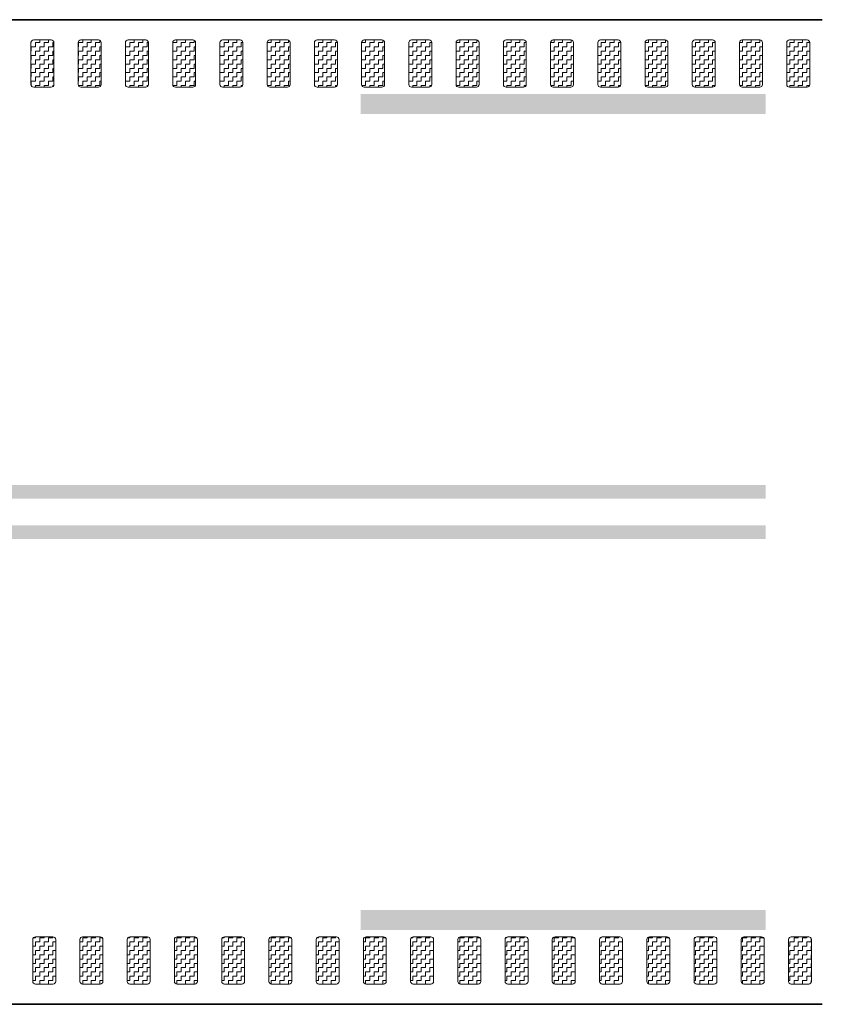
# Model space of a CAD drawing. Header units: metres. Extents: x -699 to 2316, y -1199 to 781.
# Tile 472 of 593: x 972.45 to 978.4, y -254.81 to -247.51. Entities that reach past the tile are written whole.
import ezdxf

# ---------------------------------------------------------------- set-up
doc = ezdxf.new("R2010")
doc.units = ezdxf.units.M
doc.linetypes.add('VW-3-3_STREEP', pattern=[6, 3, -3])
doc.linetypes.add('VW-9-3_STREEP', pattern=[12, 9, -3])
for name, color, linetype, lineweight in [('N-WA-VW-MARKERING_DYNAMISCH-G', 7, 'Continuous', 35), ('N-WE-VH-KANTVERHARDING-G', 210, 'Continuous', 35), ('N-WE-VW-MARKERING_LANGS_STREEP_33-G', 7, 'VW-3-3_STREEP', 13), ('N-WE-VW-MARKERING_LANGS_STREEP_93-G', 7, 'VW-9-3_STREEP', 13)]:
    doc.layers.add(name, color=color, linetype=linetype, lineweight=lineweight)
pattern_1 = [(180, (0, 0), (-0.03175, -0.03175), [0.03175, -0.03175]), (270, (-0.03175, 0), (0.03175, -0.03175), [0.03175, -0.03175])]

msp = doc.modelspace()

# ---------------------------------------------------------------- hatches: boundary and pattern name
at = {"layer": 'N-WA-VW-MARKERING_DYNAMISCH-G', "lineweight": 9}
h = msp.add_hatch(dxfattribs=at)
h.set_pattern_fill('ZIGZAG', color=8, scale=0.01, angle=180, style=0)
h.set_pattern_definition(pattern_1)
edge = h.paths.add_edge_path()
edge.add_line((972.5518, -247.6615), (972.6818, -247.6615))
edge.add_arc((972.6818, -247.6815), 0.02, 0, 90, ccw=False)
edge.add_line((972.7018, -247.6815), (972.7018, -247.9915))
edge.add_arc((972.6818, -247.9915), 0.02, 270, 360, ccw=False)
edge.add_line((972.6818, -248.0115), (972.5518, -248.0115))
edge.add_arc((972.5518, -247.9915), 0.02, 180, 270, ccw=False)
edge.add_line((972.5318, -247.9915), (972.5318, -247.6815))
edge.add_arc((972.5518, -247.6815), 0.02, 90, 180, ccw=False)
h = msp.add_hatch(dxfattribs=at)
h.set_pattern_fill('ZIGZAG', color=8, scale=0.01, angle=180, style=0)
h.set_pattern_definition(pattern_1)
edge = h.paths.add_edge_path()
edge.add_line((972.9018, -247.6615), (973.0318, -247.6615))
edge.add_arc((973.0318, -247.6815), 0.02, 0, 90, ccw=False)
edge.add_line((973.0518, -247.6815), (973.0518, -247.9915))
edge.add_arc((973.0318, -247.9915), 0.02, 270, 360, ccw=False)
edge.add_line((973.0318, -248.0115), (972.9018, -248.0115))
edge.add_arc((972.9018, -247.9915), 0.02, 180, 270, ccw=False)
edge.add_line((972.8818, -247.9915), (972.8818, -247.6815))
edge.add_arc((972.9018, -247.6815), 0.02, 90, 180, ccw=False)
h = msp.add_hatch(dxfattribs=at)
h.set_pattern_fill('ZIGZAG', color=8, scale=0.01, angle=180, style=0)
h.set_pattern_definition(pattern_1)
edge = h.paths.add_edge_path()
edge.add_line((973.2518, -247.6615), (973.3818, -247.6615))
edge.add_arc((973.3818, -247.6815), 0.02, 0, 90, ccw=False)
edge.add_line((973.4018, -247.6815), (973.4018, -247.9915))
edge.add_arc((973.3818, -247.9915), 0.02, 270, 360, ccw=False)
edge.add_line((973.3818, -248.0115), (973.2518, -248.0115))
edge.add_arc((973.2518, -247.9915), 0.02, 180, 270, ccw=False)
edge.add_line((973.2318, -247.9915), (973.2318, -247.6815))
edge.add_arc((973.2518, -247.6815), 0.02, 90, 180, ccw=False)
h = msp.add_hatch(dxfattribs=at)
h.set_pattern_fill('ZIGZAG', color=8, scale=0.01, angle=180, style=0)
h.set_pattern_definition(pattern_1)
edge = h.paths.add_edge_path()
edge.add_line((973.6018, -247.6615), (973.7318, -247.6615))
edge.add_arc((973.7318, -247.6815), 0.02, 0, 90, ccw=False)
edge.add_line((973.7518, -247.6815), (973.7518, -247.9915))
edge.add_arc((973.7318, -247.9915), 0.02, 270, 360, ccw=False)
edge.add_line((973.7318, -248.0115), (973.6018, -248.0115))
edge.add_arc((973.6018, -247.9915), 0.02, 180, 270, ccw=False)
edge.add_line((973.5818, -247.9915), (973.5818, -247.6815))
edge.add_arc((973.6018, -247.6815), 0.02, 90, 180, ccw=False)
h = msp.add_hatch(dxfattribs=at)
h.set_pattern_fill('ZIGZAG', color=8, scale=0.01, angle=180, style=0)
h.set_pattern_definition(pattern_1)
edge = h.paths.add_edge_path()
edge.add_line((973.9518, -247.6615), (974.0818, -247.6615))
edge.add_arc((974.0818, -247.6815), 0.02, 0, 90, ccw=False)
edge.add_line((974.1018, -247.6815), (974.1018, -247.9915))
edge.add_arc((974.0818, -247.9915), 0.02, 270, 360, ccw=False)
edge.add_line((974.0818, -248.0115), (973.9518, -248.0115))
edge.add_arc((973.9518, -247.9915), 0.02, 180, 270, ccw=False)
edge.add_line((973.9318, -247.9915), (973.9318, -247.6815))
edge.add_arc((973.9518, -247.6815), 0.02, 90, 180, ccw=False)
h = msp.add_hatch(dxfattribs=at)
h.set_pattern_fill('ZIGZAG', color=8, scale=0.01, angle=180, style=0)
h.set_pattern_definition(pattern_1)
edge = h.paths.add_edge_path()
edge.add_line((974.3018, -247.6615), (974.4318, -247.6615))
edge.add_arc((974.4318, -247.6815), 0.02, 0, 90, ccw=False)
edge.add_line((974.4518, -247.6815), (974.4518, -247.9915))
edge.add_arc((974.4318, -247.9915), 0.02, 270, 360, ccw=False)
edge.add_line((974.4318, -248.0115), (974.3018, -248.0115))
edge.add_arc((974.3018, -247.9915), 0.02, 180, 270, ccw=False)
edge.add_line((974.2818, -247.9915), (974.2818, -247.6815))
edge.add_arc((974.3018, -247.6815), 0.02, 90, 180, ccw=False)
h = msp.add_hatch(dxfattribs=at)
h.set_pattern_fill('ZIGZAG', color=8, scale=0.01, angle=180, style=0)
h.set_pattern_definition(pattern_1)
edge = h.paths.add_edge_path()
edge.add_line((974.6518, -247.6615), (974.7818, -247.6615))
edge.add_arc((974.7818, -247.6815), 0.02, 0, 90, ccw=False)
edge.add_line((974.8018, -247.6815), (974.8018, -247.9915))
edge.add_arc((974.7818, -247.9915), 0.02, 270, 360, ccw=False)
edge.add_line((974.7818, -248.0115), (974.6518, -248.0115))
edge.add_arc((974.6518, -247.9915), 0.02, 180, 270, ccw=False)
edge.add_line((974.6318, -247.9915), (974.6318, -247.6815))
edge.add_arc((974.6518, -247.6815), 0.02, 90, 180, ccw=False)
h = msp.add_hatch(dxfattribs=at)
h.set_pattern_fill('ZIGZAG', color=8, scale=0.01, angle=180, style=0)
h.set_pattern_definition(pattern_1)
edge = h.paths.add_edge_path()
edge.add_line((975.0018, -247.6615), (975.1318, -247.6615))
edge.add_arc((975.1318, -247.6815), 0.02, 0, 90, ccw=False)
edge.add_line((975.1518, -247.6815), (975.1518, -247.9915))
edge.add_arc((975.1318, -247.9915), 0.02, 270, 360, ccw=False)
edge.add_line((975.1318, -248.0115), (975.0018, -248.0115))
edge.add_arc((975.0018, -247.9915), 0.02, 180, 270, ccw=False)
edge.add_line((974.9818, -247.9915), (974.9818, -247.6815))
edge.add_arc((975.0018, -247.6815), 0.02, 90, 180, ccw=False)
h = msp.add_hatch(dxfattribs=at)
h.set_pattern_fill('ZIGZAG', color=8, scale=0.01, angle=180, style=0)
h.set_pattern_definition(pattern_1)
edge = h.paths.add_edge_path()
edge.add_line((975.3518, -247.6615), (975.4818, -247.6615))
edge.add_arc((975.4818, -247.6815), 0.02, 0, 90, ccw=False)
edge.add_line((975.5018, -247.6815), (975.5018, -247.9915))
edge.add_arc((975.4818, -247.9915), 0.02, 270, 360, ccw=False)
edge.add_line((975.4818, -248.0115), (975.3518, -248.0115))
edge.add_arc((975.3518, -247.9915), 0.02, 180, 270, ccw=False)
edge.add_line((975.3318, -247.9915), (975.3318, -247.6815))
edge.add_arc((975.3518, -247.6815), 0.02, 90, 180, ccw=False)
h = msp.add_hatch(dxfattribs=at)
h.set_pattern_fill('ZIGZAG', color=8, scale=0.01, angle=180, style=0)
h.set_pattern_definition(pattern_1)
edge = h.paths.add_edge_path()
edge.add_line((975.7018, -247.6615), (975.8318, -247.6615))
edge.add_arc((975.8318, -247.6815), 0.02, 0, 90, ccw=False)
edge.add_line((975.8518, -247.6815), (975.8518, -247.9915))
edge.add_arc((975.8318, -247.9915), 0.02, 270, 360, ccw=False)
edge.add_line((975.8318, -248.0115), (975.7018, -248.0115))
edge.add_arc((975.7018, -247.9915), 0.02, 180, 270, ccw=False)
edge.add_line((975.6818, -247.9915), (975.6818, -247.6815))
edge.add_arc((975.7018, -247.6815), 0.02, 90, 180, ccw=False)
h = msp.add_hatch(dxfattribs=at)
h.set_pattern_fill('ZIGZAG', color=8, scale=0.01, angle=180, style=0)
h.set_pattern_definition(pattern_1)
edge = h.paths.add_edge_path()
edge.add_line((976.0518, -247.6615), (976.1818, -247.6615))
edge.add_arc((976.1818, -247.6815), 0.02, 0, 90, ccw=False)
edge.add_line((976.2018, -247.6815), (976.2018, -247.9915))
edge.add_arc((976.1818, -247.9915), 0.02, 270, 360, ccw=False)
edge.add_line((976.1818, -248.0115), (976.0518, -248.0115))
edge.add_arc((976.0518, -247.9915), 0.02, 180, 270, ccw=False)
edge.add_line((976.0318, -247.9915), (976.0318, -247.6815))
edge.add_arc((976.0518, -247.6815), 0.02, 90, 180, ccw=False)
h = msp.add_hatch(dxfattribs=at)
h.set_pattern_fill('ZIGZAG', color=8, scale=0.01, angle=180, style=0)
h.set_pattern_definition(pattern_1)
edge = h.paths.add_edge_path()
edge.add_line((976.4018, -247.6615), (976.5318, -247.6615))
edge.add_arc((976.5318, -247.6815), 0.02, 0, 90, ccw=False)
edge.add_line((976.5518, -247.6815), (976.5518, -247.9915))
edge.add_arc((976.5318, -247.9915), 0.02, 270, 360, ccw=False)
edge.add_line((976.5318, -248.0115), (976.4018, -248.0115))
edge.add_arc((976.4018, -247.9915), 0.02, 180, 270, ccw=False)
edge.add_line((976.3818, -247.9915), (976.3818, -247.6815))
edge.add_arc((976.4018, -247.6815), 0.02, 90, 180, ccw=False)
h = msp.add_hatch(dxfattribs=at)
h.set_pattern_fill('ZIGZAG', color=8, scale=0.01, angle=180, style=0)
h.set_pattern_definition(pattern_1)
edge = h.paths.add_edge_path()
edge.add_line((976.7518, -247.6615), (976.8818, -247.6615))
edge.add_arc((976.8818, -247.6815), 0.02, 0, 90, ccw=False)
edge.add_line((976.9018, -247.6815), (976.9018, -247.9915))
edge.add_arc((976.8818, -247.9915), 0.02, 270, 360, ccw=False)
edge.add_line((976.8818, -248.0115), (976.7518, -248.0115))
edge.add_arc((976.7518, -247.9915), 0.02, 180, 270, ccw=False)
edge.add_line((976.7318, -247.9915), (976.7318, -247.6815))
edge.add_arc((976.7518, -247.6815), 0.02, 90, 180, ccw=False)
h = msp.add_hatch(dxfattribs=at)
h.set_pattern_fill('ZIGZAG', color=8, scale=0.01, angle=180, style=0)
h.set_pattern_definition(pattern_1)
edge = h.paths.add_edge_path()
edge.add_line((977.1018, -247.6615), (977.2318, -247.6615))
edge.add_arc((977.2318, -247.6815), 0.02, 0, 90, ccw=False)
edge.add_line((977.2518, -247.6815), (977.2518, -247.9915))
edge.add_arc((977.2318, -247.9915), 0.02, 270, 360, ccw=False)
edge.add_line((977.2318, -248.0115), (977.1018, -248.0115))
edge.add_arc((977.1018, -247.9915), 0.02, 180, 270, ccw=False)
edge.add_line((977.0818, -247.9915), (977.0818, -247.6815))
edge.add_arc((977.1018, -247.6815), 0.02, 90, 180, ccw=False)
h = msp.add_hatch(dxfattribs=at)
h.set_pattern_fill('ZIGZAG', color=8, scale=0.01, angle=180, style=0)
h.set_pattern_definition(pattern_1)
edge = h.paths.add_edge_path()
edge.add_line((977.4518, -247.6615), (977.5818, -247.6615))
edge.add_arc((977.5818, -247.6815), 0.02, 0, 90, ccw=False)
edge.add_line((977.6018, -247.6815), (977.6018, -247.9915))
edge.add_arc((977.5818, -247.9915), 0.02, 270, 360, ccw=False)
edge.add_line((977.5818, -248.0115), (977.4518, -248.0115))
edge.add_arc((977.4518, -247.9915), 0.02, 180, 270, ccw=False)
edge.add_line((977.4318, -247.9915), (977.4318, -247.6815))
edge.add_arc((977.4518, -247.6815), 0.02, 90, 180, ccw=False)
h = msp.add_hatch(dxfattribs=at)
h.set_pattern_fill('ZIGZAG', color=8, scale=0.01, angle=180, style=0)
h.set_pattern_definition(pattern_1)
edge = h.paths.add_edge_path()
edge.add_line((977.8018, -247.6615), (977.9318, -247.6615))
edge.add_arc((977.9318, -247.6815), 0.02, 0, 90, ccw=False)
edge.add_line((977.9518, -247.6815), (977.9518, -247.9915))
edge.add_arc((977.9318, -247.9915), 0.02, 270, 360, ccw=False)
edge.add_line((977.9318, -248.0115), (977.8018, -248.0115))
edge.add_arc((977.8018, -247.9915), 0.02, 180, 270, ccw=False)
edge.add_line((977.7818, -247.9915), (977.7818, -247.6815))
edge.add_arc((977.8018, -247.6815), 0.02, 90, 180, ccw=False)
h = msp.add_hatch(dxfattribs=at)
h.set_pattern_fill('ZIGZAG', color=8, scale=0.01, angle=180, style=0)
h.set_pattern_definition(pattern_1)
edge = h.paths.add_edge_path()
edge.add_line((978.1518, -247.6615), (978.2818, -247.6615))
edge.add_arc((978.2818, -247.6815), 0.02, 0, 90, ccw=False)
edge.add_line((978.3018, -247.6815), (978.3018, -247.9915))
edge.add_arc((978.2818, -247.9915), 0.02, 270, 360, ccw=False)
edge.add_line((978.2818, -248.0115), (978.1518, -248.0115))
edge.add_arc((978.1518, -247.9915), 0.02, 180, 270, ccw=False)
edge.add_line((978.1318, -247.9915), (978.1318, -247.6815))
edge.add_arc((978.1518, -247.6815), 0.02, 90, 180, ccw=False)
h = msp.add_hatch(dxfattribs=at)
h.set_pattern_fill('ZIGZAG', color=8, scale=0.01, angle=180, style=0)
h.set_pattern_definition(pattern_1)
edge = h.paths.add_edge_path()
edge.add_line((972.5648, -254.3115), (972.6948, -254.3115))
edge.add_arc((972.6948, -254.3315), 0.02, 0, 90, ccw=False)
edge.add_line((972.7148, -254.3315), (972.7148, -254.6415))
edge.add_arc((972.6948, -254.6415), 0.02, 270, 360, ccw=False)
edge.add_line((972.6948, -254.6615), (972.5648, -254.6615))
edge.add_arc((972.5648, -254.6415), 0.02, 180, 270, ccw=False)
edge.add_line((972.5448, -254.6415), (972.5448, -254.3315))
edge.add_arc((972.5648, -254.3315), 0.02, 90, 180, ccw=False)
h = msp.add_hatch(dxfattribs=at)
h.set_pattern_fill('ZIGZAG', color=8, scale=0.01, angle=180, style=0)
h.set_pattern_definition(pattern_1)
edge = h.paths.add_edge_path()
edge.add_line((972.9148, -254.3115), (973.0448, -254.3115))
edge.add_arc((973.0448, -254.3315), 0.02, 0, 90, ccw=False)
edge.add_line((973.0648, -254.3315), (973.0648, -254.6415))
edge.add_arc((973.0448, -254.6415), 0.02, 270, 360, ccw=False)
edge.add_line((973.0448, -254.6615), (972.9148, -254.6615))
edge.add_arc((972.9148, -254.6415), 0.02, 180, 270, ccw=False)
edge.add_line((972.8948, -254.6415), (972.8948, -254.3315))
edge.add_arc((972.9148, -254.3315), 0.02, 90, 180, ccw=False)
h = msp.add_hatch(dxfattribs=at)
h.set_pattern_fill('ZIGZAG', color=8, scale=0.01, angle=180, style=0)
h.set_pattern_definition(pattern_1)
edge = h.paths.add_edge_path()
edge.add_line((973.2648, -254.3115), (973.3948, -254.3115))
edge.add_arc((973.3948, -254.3315), 0.02, 0, 90, ccw=False)
edge.add_line((973.4148, -254.3315), (973.4148, -254.6415))
edge.add_arc((973.3948, -254.6415), 0.02, 270, 360, ccw=False)
edge.add_line((973.3948, -254.6615), (973.2648, -254.6615))
edge.add_arc((973.2648, -254.6415), 0.02, 180, 270, ccw=False)
edge.add_line((973.2448, -254.6415), (973.2448, -254.3315))
edge.add_arc((973.2648, -254.3315), 0.02, 90, 180, ccw=False)
h = msp.add_hatch(dxfattribs=at)
h.set_pattern_fill('ZIGZAG', color=8, scale=0.01, angle=180, style=0)
h.set_pattern_definition(pattern_1)
edge = h.paths.add_edge_path()
edge.add_line((973.6148, -254.3115), (973.7448, -254.3115))
edge.add_arc((973.7448, -254.3315), 0.02, 0, 90, ccw=False)
edge.add_line((973.7648, -254.3315), (973.7648, -254.6415))
edge.add_arc((973.7448, -254.6415), 0.02, 270, 360, ccw=False)
edge.add_line((973.7448, -254.6615), (973.6148, -254.6615))
edge.add_arc((973.6148, -254.6415), 0.02, 180, 270, ccw=False)
edge.add_line((973.5948, -254.6415), (973.5948, -254.3315))
edge.add_arc((973.6148, -254.3315), 0.02, 90, 180, ccw=False)
h = msp.add_hatch(dxfattribs=at)
h.set_pattern_fill('ZIGZAG', color=8, scale=0.01, angle=180, style=0)
h.set_pattern_definition(pattern_1)
edge = h.paths.add_edge_path()
edge.add_line((973.9648, -254.3115), (974.0948, -254.3115))
edge.add_arc((974.0948, -254.3315), 0.02, 0, 90, ccw=False)
edge.add_line((974.1148, -254.3315), (974.1148, -254.6415))
edge.add_arc((974.0948, -254.6415), 0.02, 270, 360, ccw=False)
edge.add_line((974.0948, -254.6615), (973.9648, -254.6615))
edge.add_arc((973.9648, -254.6415), 0.02, 180, 270, ccw=False)
edge.add_line((973.9448, -254.6415), (973.9448, -254.3315))
edge.add_arc((973.9648, -254.3315), 0.02, 90, 180, ccw=False)
h = msp.add_hatch(dxfattribs=at)
h.set_pattern_fill('ZIGZAG', color=8, scale=0.01, angle=180, style=0)
h.set_pattern_definition(pattern_1)
edge = h.paths.add_edge_path()
edge.add_line((974.3148, -254.3115), (974.4448, -254.3115))
edge.add_arc((974.4448, -254.3315), 0.02, 0, 90, ccw=False)
edge.add_line((974.4648, -254.3315), (974.4648, -254.6415))
edge.add_arc((974.4448, -254.6415), 0.02, 270, 360, ccw=False)
edge.add_line((974.4448, -254.6615), (974.3148, -254.6615))
edge.add_arc((974.3148, -254.6415), 0.02, 180, 270, ccw=False)
edge.add_line((974.2948, -254.6415), (974.2948, -254.3315))
edge.add_arc((974.3148, -254.3315), 0.02, 90, 180, ccw=False)
h = msp.add_hatch(dxfattribs=at)
h.set_pattern_fill('ZIGZAG', color=8, scale=0.01, angle=180, style=0)
h.set_pattern_definition(pattern_1)
edge = h.paths.add_edge_path()
edge.add_line((974.6648, -254.3115), (974.7948, -254.3115))
edge.add_arc((974.7948, -254.3315), 0.02, 0, 90, ccw=False)
edge.add_line((974.8148, -254.3315), (974.8148, -254.6415))
edge.add_arc((974.7948, -254.6415), 0.02, 270, 360, ccw=False)
edge.add_line((974.7948, -254.6615), (974.6648, -254.6615))
edge.add_arc((974.6648, -254.6415), 0.02, 180, 270, ccw=False)
edge.add_line((974.6448, -254.6415), (974.6448, -254.3315))
edge.add_arc((974.6648, -254.3315), 0.02, 90, 180, ccw=False)
h = msp.add_hatch(dxfattribs=at)
h.set_pattern_fill('ZIGZAG', color=8, scale=0.01, angle=180, style=0)
h.set_pattern_definition(pattern_1)
edge = h.paths.add_edge_path()
edge.add_line((975.0148, -254.3115), (975.1448, -254.3115))
edge.add_arc((975.1448, -254.3315), 0.02, 0, 90, ccw=False)
edge.add_line((975.1648, -254.3315), (975.1648, -254.6415))
edge.add_arc((975.1448, -254.6415), 0.02, 270, 360, ccw=False)
edge.add_line((975.1448, -254.6615), (975.0148, -254.6615))
edge.add_arc((975.0148, -254.6415), 0.02, 180, 270, ccw=False)
edge.add_line((974.9948, -254.6415), (974.9948, -254.3315))
edge.add_arc((975.0148, -254.3315), 0.02, 90, 180, ccw=False)
h = msp.add_hatch(dxfattribs=at)
h.set_pattern_fill('ZIGZAG', color=8, scale=0.01, angle=180, style=0)
h.set_pattern_definition(pattern_1)
edge = h.paths.add_edge_path()
edge.add_line((975.3648, -254.3115), (975.4948, -254.3115))
edge.add_arc((975.4948, -254.3315), 0.02, 0, 90, ccw=False)
edge.add_line((975.5148, -254.3315), (975.5148, -254.6415))
edge.add_arc((975.4948, -254.6415), 0.02, 270, 360, ccw=False)
edge.add_line((975.4948, -254.6615), (975.3648, -254.6615))
edge.add_arc((975.3648, -254.6415), 0.02, 180, 270, ccw=False)
edge.add_line((975.3448, -254.6415), (975.3448, -254.3315))
edge.add_arc((975.3648, -254.3315), 0.02, 90, 180, ccw=False)
h = msp.add_hatch(dxfattribs=at)
h.set_pattern_fill('ZIGZAG', color=8, scale=0.01, angle=180, style=0)
h.set_pattern_definition(pattern_1)
edge = h.paths.add_edge_path()
edge.add_line((975.7148, -254.3115), (975.8448, -254.3115))
edge.add_arc((975.8448, -254.3315), 0.02, 0, 90, ccw=False)
edge.add_line((975.8648, -254.3315), (975.8648, -254.6415))
edge.add_arc((975.8448, -254.6415), 0.02, 270, 360, ccw=False)
edge.add_line((975.8448, -254.6615), (975.7148, -254.6615))
edge.add_arc((975.7148, -254.6415), 0.02, 180, 270, ccw=False)
edge.add_line((975.6948, -254.6415), (975.6948, -254.3315))
edge.add_arc((975.7148, -254.3315), 0.02, 90, 180, ccw=False)
h = msp.add_hatch(dxfattribs=at)
h.set_pattern_fill('ZIGZAG', color=8, scale=0.01, angle=180, style=0)
h.set_pattern_definition(pattern_1)
edge = h.paths.add_edge_path()
edge.add_line((976.0648, -254.3115), (976.1948, -254.3115))
edge.add_arc((976.1948, -254.3315), 0.02, 0, 90, ccw=False)
edge.add_line((976.2148, -254.3315), (976.2148, -254.6415))
edge.add_arc((976.1948, -254.6415), 0.02, 270, 360, ccw=False)
edge.add_line((976.1948, -254.6615), (976.0648, -254.6615))
edge.add_arc((976.0648, -254.6415), 0.02, 180, 270, ccw=False)
edge.add_line((976.0448, -254.6415), (976.0448, -254.3315))
edge.add_arc((976.0648, -254.3315), 0.02, 90, 180, ccw=False)
h = msp.add_hatch(dxfattribs=at)
h.set_pattern_fill('ZIGZAG', color=8, scale=0.01, angle=180, style=0)
h.set_pattern_definition(pattern_1)
edge = h.paths.add_edge_path()
edge.add_line((976.4148, -254.3115), (976.5448, -254.3115))
edge.add_arc((976.5448, -254.3315), 0.02, 0, 90, ccw=False)
edge.add_line((976.5648, -254.3315), (976.5648, -254.6415))
edge.add_arc((976.5448, -254.6415), 0.02, 270, 360, ccw=False)
edge.add_line((976.5448, -254.6615), (976.4148, -254.6615))
edge.add_arc((976.4148, -254.6415), 0.02, 180, 270, ccw=False)
edge.add_line((976.3948, -254.6415), (976.3948, -254.3315))
edge.add_arc((976.4148, -254.3315), 0.02, 90, 180, ccw=False)
h = msp.add_hatch(dxfattribs=at)
h.set_pattern_fill('ZIGZAG', color=8, scale=0.01, angle=180, style=0)
h.set_pattern_definition(pattern_1)
edge = h.paths.add_edge_path()
edge.add_line((976.7648, -254.3115), (976.8948, -254.3115))
edge.add_arc((976.8948, -254.3315), 0.02, 0, 90, ccw=False)
edge.add_line((976.9148, -254.3315), (976.9148, -254.6415))
edge.add_arc((976.8948, -254.6415), 0.02, 270, 360, ccw=False)
edge.add_line((976.8948, -254.6615), (976.7648, -254.6615))
edge.add_arc((976.7648, -254.6415), 0.02, 180, 270, ccw=False)
edge.add_line((976.7448, -254.6415), (976.7448, -254.3315))
edge.add_arc((976.7648, -254.3315), 0.02, 90, 180, ccw=False)
h = msp.add_hatch(dxfattribs=at)
h.set_pattern_fill('ZIGZAG', color=8, scale=0.01, angle=180, style=0)
h.set_pattern_definition(pattern_1)
edge = h.paths.add_edge_path()
edge.add_line((977.1148, -254.3115), (977.2448, -254.3115))
edge.add_arc((977.2448, -254.3315), 0.02, 0, 90, ccw=False)
edge.add_line((977.2648, -254.3315), (977.2648, -254.6415))
edge.add_arc((977.2448, -254.6415), 0.02, 270, 360, ccw=False)
edge.add_line((977.2448, -254.6615), (977.1148, -254.6615))
edge.add_arc((977.1148, -254.6415), 0.02, 180, 270, ccw=False)
edge.add_line((977.0948, -254.6415), (977.0948, -254.3315))
edge.add_arc((977.1148, -254.3315), 0.02, 90, 180, ccw=False)
h = msp.add_hatch(dxfattribs=at)
h.set_pattern_fill('ZIGZAG', color=8, scale=0.01, angle=180, style=0)
h.set_pattern_definition(pattern_1)
edge = h.paths.add_edge_path()
edge.add_line((977.4648, -254.3115), (977.5948, -254.3115))
edge.add_arc((977.5948, -254.3315), 0.02, 0, 90, ccw=False)
edge.add_line((977.6148, -254.3315), (977.6148, -254.6415))
edge.add_arc((977.5948, -254.6415), 0.02, 270, 360, ccw=False)
edge.add_line((977.5948, -254.6615), (977.4648, -254.6615))
edge.add_arc((977.4648, -254.6415), 0.02, 180, 270, ccw=False)
edge.add_line((977.4448, -254.6415), (977.4448, -254.3315))
edge.add_arc((977.4648, -254.3315), 0.02, 90, 180, ccw=False)
h = msp.add_hatch(dxfattribs=at)
h.set_pattern_fill('ZIGZAG', color=8, scale=0.01, angle=180, style=0)
h.set_pattern_definition(pattern_1)
edge = h.paths.add_edge_path()
edge.add_line((977.8148, -254.3115), (977.9448, -254.3115))
edge.add_arc((977.9448, -254.3315), 0.02, 0, 90, ccw=False)
edge.add_line((977.9648, -254.3315), (977.9648, -254.6415))
edge.add_arc((977.9448, -254.6415), 0.02, 270, 360, ccw=False)
edge.add_line((977.9448, -254.6615), (977.8148, -254.6615))
edge.add_arc((977.8148, -254.6415), 0.02, 180, 270, ccw=False)
edge.add_line((977.7948, -254.6415), (977.7948, -254.3315))
edge.add_arc((977.8148, -254.3315), 0.02, 90, 180, ccw=False)
h = msp.add_hatch(dxfattribs=at)
h.set_pattern_fill('ZIGZAG', color=8, scale=0.01, angle=180, style=0)
h.set_pattern_definition(pattern_1)
edge = h.paths.add_edge_path()
edge.add_line((978.1648, -254.3115), (978.2948, -254.3115))
edge.add_arc((978.2948, -254.3315), 0.02, 0, 90, ccw=False)
edge.add_line((978.3148, -254.3315), (978.3148, -254.6415))
edge.add_arc((978.2948, -254.6415), 0.02, 270, 360, ccw=False)
edge.add_line((978.2948, -254.6615), (978.1648, -254.6615))
edge.add_arc((978.1648, -254.6415), 0.02, 180, 270, ccw=False)
edge.add_line((978.1448, -254.6415), (978.1448, -254.3315))
edge.add_arc((978.1648, -254.3315), 0.02, 90, 180, ccw=False)

# ---------------------------------------------------------------- linework, layer by layer
at = {"layer": 'N-WA-VW-MARKERING_DYNAMISCH-G', "color": 8, "lineweight": 9}
for points in [[(972.5518, -247.6615), (972.6818, -247.6615, -0.414214), (972.7018, -247.6815), (972.7018, -247.9915, -0.414214), (972.6818, -248.0115), (972.5518, -248.0115, -0.414214), (972.5318, -247.9915), (972.5318, -247.6815, -0.414214)], [(972.9018, -247.6615), (973.0318, -247.6615, -0.414214), (973.0518, -247.6815), (973.0518, -247.9915, -0.414214), (973.0318, -248.0115), (972.9018, -248.0115, -0.414214), (972.8818, -247.9915), (972.8818, -247.6815, -0.414214)], [(973.2518, -247.6615), (973.3818, -247.6615, -0.414214), (973.4018, -247.6815), (973.4018, -247.9915, -0.414214), (973.3818, -248.0115), (973.2518, -248.0115, -0.414214), (973.2318, -247.9915), (973.2318, -247.6815, -0.414214)], [(973.6018, -247.6615), (973.7318, -247.6615, -0.414214), (973.7518, -247.6815), (973.7518, -247.9915, -0.414214), (973.7318, -248.0115), (973.6018, -248.0115, -0.414214), (973.5818, -247.9915), (973.5818, -247.6815, -0.414214)], [(973.9518, -247.6615), (974.0818, -247.6615, -0.414214), (974.1018, -247.6815), (974.1018, -247.9915, -0.414214), (974.0818, -248.0115), (973.9518, -248.0115, -0.414214), (973.9318, -247.9915), (973.9318, -247.6815, -0.414214)], [(974.3018, -247.6615), (974.4318, -247.6615, -0.414214), (974.4518, -247.6815), (974.4518, -247.9915, -0.414214), (974.4318, -248.0115), (974.3018, -248.0115, -0.414214), (974.2818, -247.9915), (974.2818, -247.6815, -0.414214)], [(974.6518, -247.6615), (974.7818, -247.6615, -0.414214), (974.8018, -247.6815), (974.8018, -247.9915, -0.414214), (974.7818, -248.0115), (974.6518, -248.0115, -0.414214), (974.6318, -247.9915), (974.6318, -247.6815, -0.414214)], [(975.0018, -247.6615), (975.1318, -247.6615, -0.414214), (975.1518, -247.6815), (975.1518, -247.9915, -0.414214), (975.1318, -248.0115), (975.0018, -248.0115, -0.414214), (974.9818, -247.9915), (974.9818, -247.6815, -0.414214)], [(975.3518, -247.6615), (975.4818, -247.6615, -0.414214), (975.5018, -247.6815), (975.5018, -247.9915, -0.414214), (975.4818, -248.0115), (975.3518, -248.0115, -0.414214), (975.3318, -247.9915), (975.3318, -247.6815, -0.414214)], [(975.7018, -247.6615), (975.8318, -247.6615, -0.414214), (975.8518, -247.6815), (975.8518, -247.9915, -0.414214), (975.8318, -248.0115), (975.7018, -248.0115, -0.414214), (975.6818, -247.9915), (975.6818, -247.6815, -0.414214)], [(976.0518, -247.6615), (976.1818, -247.6615, -0.414214), (976.2018, -247.6815), (976.2018, -247.9915, -0.414214), (976.1818, -248.0115), (976.0518, -248.0115, -0.414214), (976.0318, -247.9915), (976.0318, -247.6815, -0.414214)], [(976.4018, -247.6615), (976.5318, -247.6615, -0.414214), (976.5518, -247.6815), (976.5518, -247.9915, -0.414214), (976.5318, -248.0115), (976.4018, -248.0115, -0.414214), (976.3818, -247.9915), (976.3818, -247.6815, -0.414214)], [(976.7518, -247.6615), (976.8818, -247.6615, -0.414214), (976.9018, -247.6815), (976.9018, -247.9915, -0.414214), (976.8818, -248.0115), (976.7518, -248.0115, -0.414214), (976.7318, -247.9915), (976.7318, -247.6815, -0.414214)], [(977.1018, -247.6615), (977.2318, -247.6615, -0.414214), (977.2518, -247.6815), (977.2518, -247.9915, -0.414214), (977.2318, -248.0115), (977.1018, -248.0115, -0.414214), (977.0818, -247.9915), (977.0818, -247.6815, -0.414214)], [(977.4518, -247.6615), (977.5818, -247.6615, -0.414214), (977.6018, -247.6815), (977.6018, -247.9915, -0.414214), (977.5818, -248.0115), (977.4518, -248.0115, -0.414214), (977.4318, -247.9915), (977.4318, -247.6815, -0.414214)], [(977.8018, -247.6615), (977.9318, -247.6615, -0.414214), (977.9518, -247.6815), (977.9518, -247.9915, -0.414214), (977.9318, -248.0115), (977.8018, -248.0115, -0.414214), (977.7818, -247.9915), (977.7818, -247.6815, -0.414214)], [(978.1518, -247.6615), (978.2818, -247.6615, -0.414214), (978.3018, -247.6815), (978.3018, -247.9915, -0.414214), (978.2818, -248.0115), (978.1518, -248.0115, -0.414214), (978.1318, -247.9915), (978.1318, -247.6815, -0.414214)], [(972.5648, -254.3115), (972.6948, -254.3115, -0.414214), (972.7148, -254.3315), (972.7148, -254.6415, -0.414214), (972.6948, -254.6615), (972.5648, -254.6615, -0.414214), (972.5448, -254.6415), (972.5448, -254.3315, -0.414214)], [(972.9148, -254.3115), (973.0448, -254.3115, -0.414214), (973.0648, -254.3315), (973.0648, -254.6415, -0.414214), (973.0448, -254.6615), (972.9148, -254.6615, -0.414214), (972.8948, -254.6415), (972.8948, -254.3315, -0.414214)], [(973.2648, -254.3115), (973.3948, -254.3115, -0.414214), (973.4148, -254.3315), (973.4148, -254.6415, -0.414214), (973.3948, -254.6615), (973.2648, -254.6615, -0.414214), (973.2448, -254.6415), (973.2448, -254.3315, -0.414214)], [(973.6148, -254.3115), (973.7448, -254.3115, -0.414214), (973.7648, -254.3315), (973.7648, -254.6415, -0.414214), (973.7448, -254.6615), (973.6148, -254.6615, -0.414214), (973.5948, -254.6415), (973.5948, -254.3315, -0.414214)], [(973.9648, -254.3115), (974.0948, -254.3115, -0.414214), (974.1148, -254.3315), (974.1148, -254.6415, -0.414214), (974.0948, -254.6615), (973.9648, -254.6615, -0.414214), (973.9448, -254.6415), (973.9448, -254.3315, -0.414214)], [(974.3148, -254.3115), (974.4448, -254.3115, -0.414214), (974.4648, -254.3315), (974.4648, -254.6415, -0.414214), (974.4448, -254.6615), (974.3148, -254.6615, -0.414214), (974.2948, -254.6415), (974.2948, -254.3315, -0.414214)], [(974.6648, -254.3115), (974.7948, -254.3115, -0.414214), (974.8148, -254.3315), (974.8148, -254.6415, -0.414214), (974.7948, -254.6615), (974.6648, -254.6615, -0.414214), (974.6448, -254.6415), (974.6448, -254.3315, -0.414214)], [(975.0148, -254.3115), (975.1448, -254.3115, -0.414214), (975.1648, -254.3315), (975.1648, -254.6415, -0.414214), (975.1448, -254.6615), (975.0148, -254.6615, -0.414214), (974.9948, -254.6415), (974.9948, -254.3315, -0.414214)], [(975.3648, -254.3115), (975.4948, -254.3115, -0.414214), (975.5148, -254.3315), (975.5148, -254.6415, -0.414214), (975.4948, -254.6615), (975.3648, -254.6615, -0.414214), (975.3448, -254.6415), (975.3448, -254.3315, -0.414214)], [(975.7148, -254.3115), (975.8448, -254.3115, -0.414214), (975.8648, -254.3315), (975.8648, -254.6415, -0.414214), (975.8448, -254.6615), (975.7148, -254.6615, -0.414214), (975.6948, -254.6415), (975.6948, -254.3315, -0.414214)], [(976.0648, -254.3115), (976.1948, -254.3115, -0.414214), (976.2148, -254.3315), (976.2148, -254.6415, -0.414214), (976.1948, -254.6615), (976.0648, -254.6615, -0.414214), (976.0448, -254.6415), (976.0448, -254.3315, -0.414214)], [(976.4148, -254.3115), (976.5448, -254.3115, -0.414214), (976.5648, -254.3315), (976.5648, -254.6415, -0.414214), (976.5448, -254.6615), (976.4148, -254.6615, -0.414214), (976.3948, -254.6415), (976.3948, -254.3315, -0.414214)], [(976.7648, -254.3115), (976.8948, -254.3115, -0.414214), (976.9148, -254.3315), (976.9148, -254.6415, -0.414214), (976.8948, -254.6615), (976.7648, -254.6615, -0.414214), (976.7448, -254.6415), (976.7448, -254.3315, -0.414214)], [(977.1148, -254.3115), (977.2448, -254.3115, -0.414214), (977.2648, -254.3315), (977.2648, -254.6415, -0.414214), (977.2448, -254.6615), (977.1148, -254.6615, -0.414214), (977.0948, -254.6415), (977.0948, -254.3315, -0.414214)], [(977.4648, -254.3115), (977.5948, -254.3115, -0.414214), (977.6148, -254.3315), (977.6148, -254.6415, -0.414214), (977.5948, -254.6615), (977.4648, -254.6615, -0.414214), (977.4448, -254.6415), (977.4448, -254.3315, -0.414214)], [(977.8148, -254.3115), (977.9448, -254.3115, -0.414214), (977.9648, -254.3315), (977.9648, -254.6415, -0.414214), (977.9448, -254.6615), (977.8148, -254.6615, -0.414214), (977.7948, -254.6415), (977.7948, -254.3315, -0.414214)], [(978.1648, -254.3115), (978.2948, -254.3115, -0.414214), (978.3148, -254.3315), (978.3148, -254.6415, -0.414214), (978.2948, -254.6615), (978.1648, -254.6615, -0.414214), (978.1448, -254.6415), (978.1448, -254.3315, -0.414214)]]:
    msp.add_lwpolyline(points, format="xyb", close=True, dxfattribs=at)
at = {"layer": 'N-WE-VH-KANTVERHARDING-G'}
for p, q in [((968.2318, -247.5115), (978.3951, -247.5115)), ((968.2318, -247.5115), (978.3951, -247.5115)), ((883.2321, -254.8115), (978.3951, -254.8115))]:
    msp.add_line(p, q, dxfattribs=at)
at = {"layer": 'N-WE-VW-MARKERING_LANGS_STREEP_33-G', "color": 253, "linetype": 'Continuous'}
for points in [[(974.9747, -248.0615), (977.9747, -248.0615), (974.9747, -248.2115), (977.9747, -248.2115)], [(974.9747, -254.2615), (977.9747, -254.2615), (974.9747, -254.1115), (977.9747, -254.1115)]]:
    msp.add_solid(points, dxfattribs=at)
at = {"layer": 'N-WE-VW-MARKERING_LANGS_STREEP_93-G', "color": 253, "linetype": 'Continuous'}
for points in [[(968.9747, -250.9615), (977.9747, -250.9615), (968.9747, -251.0615), (977.9747, -251.0615)], [(968.9747, -251.3615), (977.9747, -251.3615), (968.9747, -251.2615), (977.9747, -251.2615)]]:
    msp.add_solid(points, dxfattribs=at)

doc.saveas('drawing.dxf')
